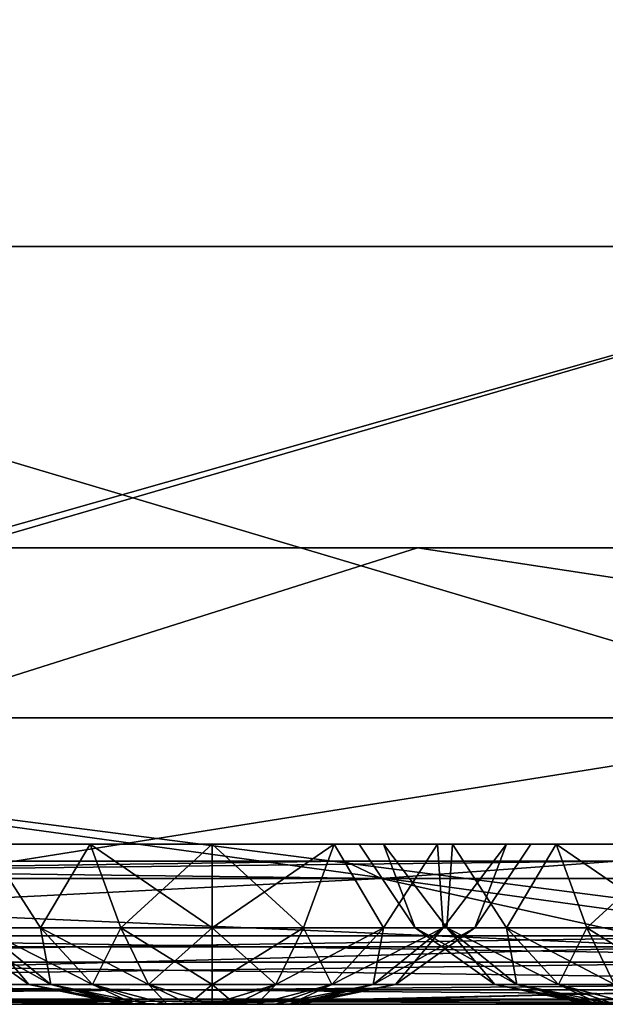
# Model space of a CAD drawing. Header units: millimetres. Extents: x -125 to 125, y -4 to 53.
# Tile 311 of 446: x 58.66 to 62.74, y -2 to 4.87. Entities that reach past the tile are written whole.
import ezdxf

# ---------------------------------------------------------------- set-up
doc = ezdxf.new("R2010")
doc.units = ezdxf.units.MM
doc.header["$LTSCALE"] = 65.185185
for name, color, linetype in [('1', 7, 'CONTINUOUS'), ('14', 7, 'CONTINUOUS'), ('18', 7, 'CONTINUOUS'), ('190', 7, 'CONTINUOUS'), ('191', 7, 'CONTINUOUS'), ('192', 7, 'CONTINUOUS'), ('2', 7, 'CONTINUOUS'), ('20', 7, 'CONTINUOUS'), ('205', 7, 'CONTINUOUS'), ('207', 7, 'CONTINUOUS'), ('209', 7, 'CONTINUOUS'), ('211', 7, 'CONTINUOUS'), ('245', 7, 'CONTINUOUS'), ('247', 7, 'CONTINUOUS'), ('257', 7, 'CONTINUOUS'), ('258', 7, 'CONTINUOUS'), ('4', 7, 'CONTINUOUS'), ('505', 7, 'CONTINUOUS'), ('507', 7, 'CONTINUOUS'), ('509', 7, 'CONTINUOUS'), ('6', 7, 'CONTINUOUS')]:
    doc.layers.add(name, color=color, linetype=linetype)

msp = doc.modelspace()

# ---------------------------------------------------------------- linework, layer by layer
at = {"layer": '1', "color": 7, "linetype": 'CONTINUOUS'}
for points in [[(59.5197, -2, -122.4761), (50.59, -2, -122.4385), (55.3511, -2, -124.334), (59.5197, -2, -122.4761)], [(59.772, -2, 122.4773), (52.1674, -2, 124.334), (50.7503, -2, 122.4392), (59.772, -2, 122.4773)], [(53.5831, -2, 124.334), (52.1674, -2, 124.334), (59.772, -2, 122.4773), (53.5831, -2, 124.334)], [(64.1139, -2, 124.334), (53.5831, -2, 124.334), (59.772, -2, 122.4773), (64.1139, -2, 124.334)], [(65.2916, -2, -124.334), (59.5197, -2, -122.4761), (55.3511, -2, -124.334), (65.2916, -2, -124.334)], [(68.5248, -2, -122.5202), (59.5197, -2, -122.4761), (67.2976, -2, -124.334), (68.5248, -2, -122.5202)], [(67.2976, -2, -124.334), (59.5197, -2, -122.4761), (65.2916, -2, -124.334), (67.2976, -2, -124.334)], [(68.7932, -2, 122.5215), (64.1139, -2, 124.334), (59.772, -2, 122.4773), (68.7932, -2, 122.5215)]]:
    msp.add_3dface(points, dxfattribs=at)
at = {"layer": '14', "color": 7, "linetype": 'CONTINUOUS'}
for points in [[(55.3511, -1.7064, -124.7895), (55.3511, -1.5218, -124.8336), (67.2976, -1.7064, -124.7895), (55.3511, -1.7064, -124.7895)], [(55.3511, -1.5218, -124.8336), (64.8657, -1.5218, -124.8336), (67.2976, -1.7064, -124.7895), (55.3511, -1.5218, -124.8336)], [(67.2976, -1.8612, -124.6798), (55.3511, -1.7064, -124.7895), (67.2976, -1.7064, -124.7895), (67.2976, -1.8612, -124.6798)], [(55.3511, -1.8612, -124.6798), (55.3511, -1.7064, -124.7895), (67.2976, -1.8612, -124.6798), (55.3511, -1.8612, -124.6798)], [(67.2976, -1.964, -124.5203), (55.3511, -1.8612, -124.6798), (67.2976, -1.8612, -124.6798), (67.2976, -1.964, -124.5203)], [(55.3511, -1.964, -124.5203), (55.3511, -1.8612, -124.6798), (67.2976, -1.964, -124.5203), (55.3511, -1.964, -124.5203)], [(67.2976, -2, -124.334), (65.2916, -2, -124.334), (55.3511, -1.964, -124.5203), (67.2976, -2, -124.334)], [(67.2976, -2, -124.334), (55.3511, -1.964, -124.5203), (67.2976, -1.964, -124.5203), (67.2976, -2, -124.334)], [(65.2916, -2, -124.334), (55.3511, -2, -124.334), (55.3511, -1.964, -124.5203), (65.2916, -2, -124.334)]]:
    msp.add_3dface(points, dxfattribs=at)
at = {"layer": '18', "color": 7, "linetype": 'CONTINUOUS'}
for points in [[(64.1139, -1.5218, 124.8336), (53.0719, -1.5218, 124.8336), (52.1674, -1.7064, 124.7895), (64.1139, -1.5218, 124.8336)], [(64.1139, -1.7064, 124.7895), (64.1139, -1.5218, 124.8336), (52.1674, -1.7064, 124.7895), (64.1139, -1.7064, 124.7895)], [(52.1674, -1.8612, 124.6798), (64.1139, -1.7064, 124.7895), (52.1674, -1.7064, 124.7895), (52.1674, -1.8612, 124.6798)], [(64.1139, -1.8612, 124.6798), (64.1139, -1.7064, 124.7895), (52.1674, -1.8612, 124.6798), (64.1139, -1.8612, 124.6798)], [(64.1139, -1.964, 124.5203), (64.1139, -1.8612, 124.6798), (52.1674, -1.964, 124.5203), (64.1139, -1.964, 124.5203)], [(52.1674, -1.964, 124.5203), (64.1139, -1.8612, 124.6798), (52.1674, -1.8612, 124.6798), (52.1674, -1.964, 124.5203)], [(52.1674, -2, 124.334), (64.1139, -1.964, 124.5203), (52.1674, -1.964, 124.5203), (52.1674, -2, 124.334)], [(52.1674, -2, 124.334), (53.5831, -2, 124.334), (64.1139, -1.964, 124.5203), (52.1674, -2, 124.334)], [(53.5831, -2, 124.334), (64.1139, -2, 124.334), (64.1139, -1.964, 124.5203), (53.5831, -2, 124.334)]]:
    msp.add_3dface(points, dxfattribs=at)
at = {"layer": '190', "color": 7, "linetype": 'CONTINUOUS'}
for points in [[(59.3744, -2, -38), (59.3958, -2, -38.1619), (59.3958, -2, -37.8381), (59.3744, -2, -38)], [(59.3958, -2, -37.8381), (59.4583, -2, -38.3128), (59.4583, -2, -37.6872), (59.3958, -2, -37.8381)], [(59.3958, -2, -38.1619), (59.4583, -2, -38.3128), (59.3958, -2, -37.8381), (59.3958, -2, -38.1619)], [(59.4583, -2, -37.6872), (59.5577, -2, -38.4423), (59.5577, -2, -37.5577), (59.4583, -2, -37.6872)], [(59.4583, -2, -38.3128), (59.5577, -2, -38.4423), (59.4583, -2, -37.6872), (59.4583, -2, -38.3128)], [(59.5577, -2, -38.4423), (59.6872, -2, -38.5417), (59.5577, -2, -37.5577), (59.5577, -2, -38.4423)], [(59.5577, -2, -37.5577), (59.6872, -2, -38.5417), (59.6872, -2, -37.4583), (59.5577, -2, -37.5577)], [(59.6872, -2, -38.5417), (59.8381, -2, -38.6042), (59.6872, -2, -37.4583), (59.6872, -2, -38.5417)], [(59.6872, -2, -37.4583), (59.8381, -2, -38.6042), (59.8381, -2, -37.3958), (59.6872, -2, -37.4583)], [(59.8381, -2, -37.3958), (60, -2, -38.6256), (60, -2, -37.3744), (59.8381, -2, -37.3958)], [(59.8381, -2, -38.6042), (60, -2, -38.6256), (59.8381, -2, -37.3958), (59.8381, -2, -38.6042)], [(60.1619, -2, -37.3958), (60, -2, -37.3744), (60.1619, -2, -38.6042), (60.1619, -2, -37.3958)], [(60, -2, -37.3744), (60, -2, -38.6256), (60.1619, -2, -38.6042), (60, -2, -37.3744)], [(60.3128, -2, -38.5417), (60.1619, -2, -37.3958), (60.1619, -2, -38.6042), (60.3128, -2, -38.5417)], [(60.3128, -2, -37.4583), (60.1619, -2, -37.3958), (60.3128, -2, -38.5417), (60.3128, -2, -37.4583)], [(60.4423, -2, -38.4423), (60.3128, -2, -37.4583), (60.3128, -2, -38.5417), (60.4423, -2, -38.4423)], [(60.4423, -2, -37.5577), (60.3128, -2, -37.4583), (60.4423, -2, -38.4423), (60.4423, -2, -37.5577)], [(60.5417, -2, -38.3128), (60.4423, -2, -37.5577), (60.4423, -2, -38.4423), (60.5417, -2, -38.3128)], [(60.5417, -2, -37.6872), (60.4423, -2, -37.5577), (60.5417, -2, -38.3128), (60.5417, -2, -37.6872)], [(60.6042, -2, -37.8381), (60.5417, -2, -37.6872), (60.6042, -2, -38.1619), (60.6042, -2, -37.8381)], [(60.6042, -2, -38.1619), (60.5417, -2, -37.6872), (60.5417, -2, -38.3128), (60.6042, -2, -38.1619)], [(60.6256, -2, -38), (60.6042, -2, -37.8381), (60.6042, -2, -38.1619), (60.6256, -2, -38)]]:
    msp.add_3dface(points, dxfattribs=at)
at = {"layer": '191', "color": 7, "linetype": 'CONTINUOUS'}
for points in [[(60.6369, -1.4666, -39.7498), (60, -1.4666, -39.8621), (60.8507, -0.8814, -40.0538), (60.6369, -1.4666, -39.7498)], [(60, -1.4666, -39.8621), (60, -0.8814, -40.223), (60.8507, -0.8814, -40.0538), (60, -1.4666, -39.8621)], [(60, -1.4666, -36.1379), (60.6369, -1.4666, -36.2502), (60, -0.8814, -35.777), (60, -1.4666, -36.1379)], [(60, -0.8814, -35.777), (60.6369, -1.4666, -36.2502), (60.8507, -0.8814, -35.9462), (60, -0.8814, -35.777)], [(61.1969, -1.4666, -39.4264), (60.6369, -1.4666, -39.7498), (60.8507, -0.8814, -40.0538), (61.1969, -1.4666, -39.4264)], [(60.6369, -1.4666, -36.2502), (61.1969, -1.4666, -36.5736), (60.8507, -0.8814, -35.9462), (60.6369, -1.4666, -36.2502)], [(60.8507, -0.8814, -35.9462), (61.1969, -1.4666, -36.5736), (61.5719, -0.8814, -36.4281), (60.8507, -0.8814, -35.9462)], [(61.5719, -0.8814, -39.5719), (61.1969, -1.4666, -39.4264), (60.8507, -0.8814, -40.0538), (61.5719, -0.8814, -39.5719)], [(61.6126, -1.4666, -38.931), (61.1969, -1.4666, -39.4264), (61.5719, -0.8814, -39.5719), (61.6126, -1.4666, -38.931)], [(61.1969, -1.4666, -36.5736), (61.6126, -1.4666, -37.069), (61.5719, -0.8814, -36.4281), (61.1969, -1.4666, -36.5736)], [(61.5719, -0.8814, -36.4281), (61.6126, -1.4666, -37.069), (62.0538, -0.8814, -37.1493), (61.5719, -0.8814, -36.4281)], [(62.0538, -0.8814, -38.8507), (61.6126, -1.4666, -38.931), (61.5719, -0.8814, -39.5719), (62.0538, -0.8814, -38.8507)], [(61.6126, -1.4666, -37.069), (61.8338, -1.4666, -37.6767), (62.0538, -0.8814, -37.1493), (61.6126, -1.4666, -37.069)], [(61.8338, -1.4666, -38.3233), (61.6126, -1.4666, -38.931), (62.0538, -0.8814, -38.8507), (61.8338, -1.4666, -38.3233)], [(61.8338, -1.4666, -37.6767), (61.8338, -1.4666, -38.3233), (62.223, -0.8814, -38), (61.8338, -1.4666, -37.6767)], [(62.0538, -0.8814, -37.1493), (61.8338, -1.4666, -37.6767), (62.223, -0.8814, -38), (62.0538, -0.8814, -37.1493)], [(62.223, -0.8814, -38), (61.8338, -1.4666, -38.3233), (62.0538, -0.8814, -38.8507), (62.223, -0.8814, -38)], [(60, -1.8612, -36.7017), (60.444, -1.8612, -36.78), (60, -1.4666, -36.1379), (60, -1.8612, -36.7017)], [(60, -1.4666, -36.1379), (60.444, -1.8612, -36.78), (60.6369, -1.4666, -36.2502), (60, -1.4666, -36.1379)], [(60.444, -1.8612, -39.22), (60, -1.8612, -39.2983), (60.6369, -1.4666, -39.7498), (60.444, -1.8612, -39.22)], [(60, -1.8612, -39.2983), (60, -1.4666, -39.8621), (60.6369, -1.4666, -39.7498), (60, -1.8612, -39.2983)], [(60.444, -1.8612, -36.78), (60.8345, -1.8612, -37.0055), (60.6369, -1.4666, -36.2502), (60.444, -1.8612, -36.78)], [(60.8345, -1.8612, -38.9945), (60.444, -1.8612, -39.22), (61.1969, -1.4666, -39.4264), (60.8345, -1.8612, -38.9945)], [(61.1969, -1.4666, -39.4264), (60.444, -1.8612, -39.22), (60.6369, -1.4666, -39.7498), (61.1969, -1.4666, -39.4264)], [(60.6369, -1.4666, -36.2502), (60.8345, -1.8612, -37.0055), (61.1969, -1.4666, -36.5736), (60.6369, -1.4666, -36.2502)], [(60.8345, -1.8612, -37.0055), (61.1243, -1.8612, -37.3509), (61.1969, -1.4666, -36.5736), (60.8345, -1.8612, -37.0055)], [(61.1243, -1.8612, -38.6491), (60.8345, -1.8612, -38.9945), (61.6126, -1.4666, -38.931), (61.1243, -1.8612, -38.6491)], [(61.6126, -1.4666, -38.931), (60.8345, -1.8612, -38.9945), (61.1969, -1.4666, -39.4264), (61.6126, -1.4666, -38.931)], [(61.2785, -1.8612, -38.2254), (61.1243, -1.8612, -38.6491), (61.8338, -1.4666, -38.3233), (61.2785, -1.8612, -38.2254)], [(61.1969, -1.4666, -36.5736), (61.1243, -1.8612, -37.3509), (61.6126, -1.4666, -37.069), (61.1969, -1.4666, -36.5736)], [(61.1243, -1.8612, -37.3509), (61.2785, -1.8612, -37.7746), (61.6126, -1.4666, -37.069), (61.1243, -1.8612, -37.3509)], [(61.8338, -1.4666, -38.3233), (61.1243, -1.8612, -38.6491), (61.6126, -1.4666, -38.931), (61.8338, -1.4666, -38.3233)], [(61.8338, -1.4666, -37.6767), (61.2785, -1.8612, -38.2254), (61.8338, -1.4666, -38.3233), (61.8338, -1.4666, -37.6767)], [(61.6126, -1.4666, -37.069), (61.2785, -1.8612, -37.7746), (61.8338, -1.4666, -37.6767), (61.6126, -1.4666, -37.069)], [(61.2785, -1.8612, -37.7746), (61.2785, -1.8612, -38.2254), (61.8338, -1.4666, -37.6767), (61.2785, -1.8612, -37.7746)], [(60.1619, -2, -38.6042), (60, -2, -38.6256), (60.444, -1.8612, -39.22), (60.1619, -2, -38.6042)], [(60.444, -1.8612, -39.22), (60, -2, -38.6256), (60, -1.8612, -39.2983), (60.444, -1.8612, -39.22)], [(60, -2, -37.3744), (60.1619, -2, -37.3958), (60, -1.8612, -36.7017), (60, -2, -37.3744)], [(60, -1.8612, -36.7017), (60.1619, -2, -37.3958), (60.444, -1.8612, -36.78), (60, -1.8612, -36.7017)], [(60.3128, -2, -38.5417), (60.1619, -2, -38.6042), (60.444, -1.8612, -39.22), (60.3128, -2, -38.5417)], [(60.1619, -2, -37.3958), (60.3128, -2, -37.4583), (60.444, -1.8612, -36.78), (60.1619, -2, -37.3958)], [(60.8345, -1.8612, -38.9945), (60.3128, -2, -38.5417), (60.444, -1.8612, -39.22), (60.8345, -1.8612, -38.9945)], [(60.4423, -2, -38.4423), (60.3128, -2, -38.5417), (60.8345, -1.8612, -38.9945), (60.4423, -2, -38.4423)], [(60.3128, -2, -37.4583), (60.4423, -2, -37.5577), (60.8345, -1.8612, -37.0055), (60.3128, -2, -37.4583)], [(60.444, -1.8612, -36.78), (60.3128, -2, -37.4583), (60.8345, -1.8612, -37.0055), (60.444, -1.8612, -36.78)], [(61.1243, -1.8612, -38.6491), (60.4423, -2, -38.4423), (60.8345, -1.8612, -38.9945), (61.1243, -1.8612, -38.6491)], [(60.4423, -2, -37.5577), (60.5417, -2, -37.6872), (60.8345, -1.8612, -37.0055), (60.4423, -2, -37.5577)], [(60.5417, -2, -38.3128), (60.4423, -2, -38.4423), (61.1243, -1.8612, -38.6491), (60.5417, -2, -38.3128)], [(60.5417, -2, -37.6872), (60.6042, -2, -37.8381), (61.1243, -1.8612, -37.3509), (60.5417, -2, -37.6872)], [(60.8345, -1.8612, -37.0055), (60.5417, -2, -37.6872), (61.1243, -1.8612, -37.3509), (60.8345, -1.8612, -37.0055)], [(60.6042, -2, -38.1619), (60.5417, -2, -38.3128), (61.2785, -1.8612, -38.2254), (60.6042, -2, -38.1619)], [(61.2785, -1.8612, -38.2254), (60.5417, -2, -38.3128), (61.1243, -1.8612, -38.6491), (61.2785, -1.8612, -38.2254)], [(60.6256, -2, -38), (60.6042, -2, -38.1619), (61.2785, -1.8612, -38.2254), (60.6256, -2, -38)], [(61.1243, -1.8612, -37.3509), (60.6042, -2, -37.8381), (61.2785, -1.8612, -37.7746), (61.1243, -1.8612, -37.3509)], [(60.6042, -2, -37.8381), (60.6256, -2, -38), (61.2785, -1.8612, -37.7746), (60.6042, -2, -37.8381)], [(61.2785, -1.8612, -37.7746), (60.6256, -2, -38), (61.2785, -1.8612, -38.2254), (61.2785, -1.8612, -37.7746)]]:
    msp.add_3dface(points, dxfattribs=at)
at = {"layer": '192', "color": 7, "linetype": 'CONTINUOUS'}
for points in [[(58.3874, -1.4666, -37.069), (58.8031, -1.4666, -36.5736), (58.4281, -0.8814, -36.4281), (58.3874, -1.4666, -37.069)], [(58.8031, -1.4666, -39.4264), (58.3874, -1.4666, -38.931), (58.4281, -0.8814, -39.5719), (58.8031, -1.4666, -39.4264)], [(58.4281, -0.8814, -36.4281), (58.8031, -1.4666, -36.5736), (59.1493, -0.8814, -35.9462), (58.4281, -0.8814, -36.4281)], [(59.1493, -0.8814, -40.0538), (58.8031, -1.4666, -39.4264), (58.4281, -0.8814, -39.5719), (59.1493, -0.8814, -40.0538)], [(58.8031, -1.4666, -36.5736), (59.3631, -1.4666, -36.2502), (59.1493, -0.8814, -35.9462), (58.8031, -1.4666, -36.5736)], [(59.3631, -1.4666, -39.7498), (58.8031, -1.4666, -39.4264), (59.1493, -0.8814, -40.0538), (59.3631, -1.4666, -39.7498)], [(60, -0.8814, -40.223), (59.3631, -1.4666, -39.7498), (59.1493, -0.8814, -40.0538), (60, -0.8814, -40.223)], [(60, -1.4666, -36.1379), (60, -0.8814, -35.777), (59.1493, -0.8814, -35.9462), (60, -1.4666, -36.1379)], [(59.3631, -1.4666, -36.2502), (60, -1.4666, -36.1379), (59.1493, -0.8814, -35.9462), (59.3631, -1.4666, -36.2502)], [(60, -0.8814, -40.223), (60, -1.4666, -39.8621), (59.3631, -1.4666, -39.7498), (60, -0.8814, -40.223)], [(58.1662, -1.4666, -37.6767), (58.8757, -1.8612, -37.3509), (58.3874, -1.4666, -37.069), (58.1662, -1.4666, -37.6767)], [(58.1662, -1.4666, -38.3233), (58.7215, -1.8612, -37.7746), (58.1662, -1.4666, -37.6767), (58.1662, -1.4666, -38.3233)], [(58.7215, -1.8612, -37.7746), (58.8757, -1.8612, -37.3509), (58.1662, -1.4666, -37.6767), (58.7215, -1.8612, -37.7746)], [(58.3874, -1.4666, -38.931), (58.7215, -1.8612, -38.2254), (58.1662, -1.4666, -38.3233), (58.3874, -1.4666, -38.931)], [(58.7215, -1.8612, -38.2254), (58.7215, -1.8612, -37.7746), (58.1662, -1.4666, -38.3233), (58.7215, -1.8612, -38.2254)], [(58.8757, -1.8612, -37.3509), (59.1655, -1.8612, -37.0055), (58.3874, -1.4666, -37.069), (58.8757, -1.8612, -37.3509)], [(58.8031, -1.4666, -39.4264), (58.8757, -1.8612, -38.6491), (58.3874, -1.4666, -38.931), (58.8031, -1.4666, -39.4264)], [(58.8757, -1.8612, -38.6491), (58.7215, -1.8612, -38.2254), (58.3874, -1.4666, -38.931), (58.8757, -1.8612, -38.6491)], [(58.3874, -1.4666, -37.069), (59.1655, -1.8612, -37.0055), (58.8031, -1.4666, -36.5736), (58.3874, -1.4666, -37.069)], [(59.1655, -1.8612, -37.0055), (59.556, -1.8612, -36.78), (58.8031, -1.4666, -36.5736), (59.1655, -1.8612, -37.0055)], [(59.3631, -1.4666, -39.7498), (59.1655, -1.8612, -38.9945), (58.8031, -1.4666, -39.4264), (59.3631, -1.4666, -39.7498)], [(59.1655, -1.8612, -38.9945), (58.8757, -1.8612, -38.6491), (58.8031, -1.4666, -39.4264), (59.1655, -1.8612, -38.9945)], [(58.8031, -1.4666, -36.5736), (59.556, -1.8612, -36.78), (59.3631, -1.4666, -36.2502), (58.8031, -1.4666, -36.5736)], [(59.556, -1.8612, -39.22), (59.1655, -1.8612, -38.9945), (59.3631, -1.4666, -39.7498), (59.556, -1.8612, -39.22)], [(60, -1.4666, -39.8621), (59.556, -1.8612, -39.22), (59.3631, -1.4666, -39.7498), (60, -1.4666, -39.8621)], [(60, -1.8612, -36.7017), (60, -1.4666, -36.1379), (59.3631, -1.4666, -36.2502), (60, -1.8612, -36.7017)], [(59.556, -1.8612, -36.78), (60, -1.8612, -36.7017), (59.3631, -1.4666, -36.2502), (59.556, -1.8612, -36.78)], [(60, -1.4666, -39.8621), (60, -1.8612, -39.2983), (59.556, -1.8612, -39.22), (60, -1.4666, -39.8621)], [(59.3958, -2, -37.8381), (59.4583, -2, -37.6872), (58.7215, -1.8612, -37.7746), (59.3958, -2, -37.8381)], [(58.7215, -1.8612, -37.7746), (59.4583, -2, -37.6872), (58.8757, -1.8612, -37.3509), (58.7215, -1.8612, -37.7746)], [(58.7215, -1.8612, -38.2254), (59.3744, -2, -38), (58.7215, -1.8612, -37.7746), (58.7215, -1.8612, -38.2254)], [(59.3744, -2, -38), (59.3958, -2, -37.8381), (58.7215, -1.8612, -37.7746), (59.3744, -2, -38)], [(58.8757, -1.8612, -38.6491), (59.3958, -2, -38.1619), (58.7215, -1.8612, -38.2254), (58.8757, -1.8612, -38.6491)], [(59.3958, -2, -38.1619), (59.3744, -2, -38), (58.7215, -1.8612, -38.2254), (59.3958, -2, -38.1619)], [(59.4583, -2, -37.6872), (59.5577, -2, -37.5577), (58.8757, -1.8612, -37.3509), (59.4583, -2, -37.6872)], [(58.8757, -1.8612, -37.3509), (59.5577, -2, -37.5577), (59.1655, -1.8612, -37.0055), (58.8757, -1.8612, -37.3509)], [(59.4583, -2, -38.3128), (59.3958, -2, -38.1619), (58.8757, -1.8612, -38.6491), (59.4583, -2, -38.3128)], [(59.1655, -1.8612, -38.9945), (59.4583, -2, -38.3128), (58.8757, -1.8612, -38.6491), (59.1655, -1.8612, -38.9945)], [(59.5577, -2, -37.5577), (59.6872, -2, -37.4583), (59.1655, -1.8612, -37.0055), (59.5577, -2, -37.5577)], [(59.1655, -1.8612, -37.0055), (59.6872, -2, -37.4583), (59.556, -1.8612, -36.78), (59.1655, -1.8612, -37.0055)], [(59.6872, -2, -38.5417), (59.5577, -2, -38.4423), (59.1655, -1.8612, -38.9945), (59.6872, -2, -38.5417)], [(59.556, -1.8612, -39.22), (59.6872, -2, -38.5417), (59.1655, -1.8612, -38.9945), (59.556, -1.8612, -39.22)], [(59.5577, -2, -38.4423), (59.4583, -2, -38.3128), (59.1655, -1.8612, -38.9945), (59.5577, -2, -38.4423)], [(59.6872, -2, -37.4583), (59.8381, -2, -37.3958), (59.556, -1.8612, -36.78), (59.6872, -2, -37.4583)], [(59.8381, -2, -37.3958), (60, -2, -37.3744), (59.556, -1.8612, -36.78), (59.8381, -2, -37.3958)], [(60, -2, -37.3744), (60, -1.8612, -36.7017), (59.556, -1.8612, -36.78), (60, -2, -37.3744)], [(59.8381, -2, -38.6042), (59.6872, -2, -38.5417), (59.556, -1.8612, -39.22), (59.8381, -2, -38.6042)], [(60, -1.8612, -39.2983), (59.8381, -2, -38.6042), (59.556, -1.8612, -39.22), (60, -1.8612, -39.2983)], [(60, -2, -38.6256), (59.8381, -2, -38.6042), (60, -1.8612, -39.2983), (60, -2, -38.6256)]]:
    msp.add_3dface(points, dxfattribs=at)
at = {"layer": '2', "color": 7, "linetype": 'CONTINUOUS'}
for points in [[(53.1004, 0, -124.9), (53.5286, 0, -114.0181), (64.9005, 0, -124.9), (53.1004, 0, -124.9)], [(53.1004, 0, 124.9), (64.9005, 0, 124.9), (53.5286, 0, 112.9654), (53.1004, 0, 124.9)], [(53.5286, 0, 41.2864), (65.4238, 0, 53.2329), (65.4238, 0, 41.2864), (53.5286, 0, 41.2864)], [(53.5286, 0, -114.0181), (65.4238, 0, -114.0181), (64.9005, 0, -124.9), (53.5286, 0, -114.0181)], [(53.5286, 0, -78.1786), (65.4238, 0, -66.2321), (65.4238, 0, -78.1786), (53.5286, 0, -78.1786)], [(53.5286, 0, 53.2329), (65.4238, 0, 53.2329), (53.5286, 0, 41.2864), (53.5286, 0, 53.2329)], [(53.5286, 0, 65.1794), (65.4238, 0, 65.1794), (53.5286, 0, 53.2329), (53.5286, 0, 65.1794)], [(53.5286, 0, 53.2329), (65.4238, 0, 65.1794), (65.4238, 0, 53.2329), (53.5286, 0, 53.2329)], [(53.5286, 0, 112.9654), (64.9005, 0, 124.9), (65.4238, 0, 112.9654), (53.5286, 0, 112.9654)], [(53.5286, 0, 41.2864), (65.4238, 0, 41.2864), (53.5286, 0, 29.3399), (53.5286, 0, 41.2864)], [(53.5286, 0, 29.3399), (65.4238, 0, 41.2864), (65.4238, 0, 29.3399), (53.5286, 0, 29.3399)], [(53.5286, 0, -66.2321), (65.4238, 0, -66.2321), (53.5286, 0, -78.1786), (53.5286, 0, -66.2321)], [(53.5286, 0, 89.0724), (65.4238, 0, 101.0189), (65.4238, 0, 89.0724), (53.5286, 0, 89.0724)], [(53.5286, 0, 101.0189), (65.4238, 0, 101.0189), (53.5286, 0, 89.0724), (53.5286, 0, 101.0189)], [(53.5286, 0, 77.1259), (65.4238, 0, 89.0724), (65.4238, 0, 77.1259), (53.5286, 0, 77.1259)], [(53.5286, 0, 89.0724), (65.4238, 0, 89.0724), (53.5286, 0, 77.1259), (53.5286, 0, 89.0724)], [(53.5286, 0, 101.0189), (65.4238, 0, 112.9654), (65.4238, 0, 101.0189), (53.5286, 0, 101.0189)], [(53.5286, 0, 112.9654), (65.4238, 0, 112.9654), (53.5286, 0, 101.0189), (53.5286, 0, 112.9654)], [(53.5286, 0, 77.1259), (65.4238, 0, 77.1259), (53.5286, 0, 65.1794), (53.5286, 0, 77.1259)], [(53.5286, 0, 65.1794), (65.4238, 0, 77.1259), (65.4238, 0, 65.1794), (53.5286, 0, 65.1794)], [(53.5286, 0, -30.3926), (65.4238, 0, -18.4461), (65.4238, 0, -30.3926), (53.5286, 0, -30.3926)], [(53.5286, 0, -18.4461), (65.4238, 0, -18.4461), (53.5286, 0, -30.3926), (53.5286, 0, -18.4461)], [(53.5286, 0, -18.4461), (65.4238, 0, -6.4996), (65.4238, 0, -18.4461), (53.5286, 0, -18.4461)], [(53.5286, 0, -102.0716), (65.4238, 0, -90.1251), (65.4238, 0, -102.0716), (53.5286, 0, -102.0716)], [(53.5286, 0, -90.1251), (65.4238, 0, -90.1251), (53.5286, 0, -102.0716), (53.5286, 0, -90.1251)], [(53.5286, 0, -78.1786), (65.4238, 0, -78.1786), (53.5286, 0, -90.1251), (53.5286, 0, -78.1786)], [(53.5286, 0, -42.3391), (65.4238, 0, -42.3391), (53.5286, 0, -54.2856), (53.5286, 0, -42.3391)], [(53.5286, 0, -54.2856), (65.4238, 0, -42.3391), (65.4238, 0, -54.2856), (53.5286, 0, -54.2856)], [(53.5286, 0, -66.2321), (65.4238, 0, -54.2856), (65.4238, 0, -66.2321), (53.5286, 0, -66.2321)], [(53.5286, 0, -42.3391), (65.4238, 0, -30.3926), (65.4238, 0, -42.3391), (53.5286, 0, -42.3391)], [(53.5286, 0, -30.3926), (65.4238, 0, -30.3926), (53.5286, 0, -42.3391), (53.5286, 0, -30.3926)], [(53.5286, 0, -90.1251), (65.4238, 0, -78.1786), (65.4238, 0, -90.1251), (53.5286, 0, -90.1251)], [(53.5286, 0, -54.2856), (65.4238, 0, -54.2856), (53.5286, 0, -66.2321), (53.5286, 0, -54.2856)], [(53.5286, 0, 29.3399), (65.4238, 0, 29.3399), (53.5286, 0, 17.3934), (53.5286, 0, 29.3399)], [(53.5286, 0, -102.0716), (65.4238, 0, -102.0716), (53.5286, 0, -114.0181), (53.5286, 0, -102.0716)], [(53.5286, 0, 17.3934), (65.4238, 0, 29.3399), (65.4238, 0, 17.3934), (53.5286, 0, 17.3934)], [(53.5286, 0, 17.3934), (65.4238, 0, 17.3934), (53.5286, 0, 5.4469), (53.5286, 0, 17.3934)], [(53.5286, 0, 5.4469), (65.4238, 0, 17.3934), (65.4238, 0, 5.4469), (53.5286, 0, 5.4469)], [(53.5286, 0, -6.4996), (65.4238, 0, -6.4996), (53.5286, 0, -18.4461), (53.5286, 0, -6.4996)], [(53.5286, 0, 5.4469), (65.4238, 0, 5.4469), (53.5286, 0, -6.4996), (53.5286, 0, 5.4469)], [(53.5286, 0, -114.0181), (65.4238, 0, -102.0716), (65.4238, 0, -114.0181), (53.5286, 0, -114.0181)], [(53.5286, 0, -6.4996), (65.4238, 0, 5.4469), (65.4238, 0, -6.4996), (53.5286, 0, -6.4996)]]:
    msp.add_3dface(points, dxfattribs=at)
at = {"layer": '20', "color": 7, "linetype": 'CONTINUOUS'}
for points in [[(60.9266, -1, -40.0802), (48.9801, -1, -51.5103), (60.9266, -1, -51.5317), (60.9266, -1, -40.0802)], [(48.9801, -1, -62.957), (48.9801, -1, -74.4037), (60.9266, -1, -62.9832), (48.9801, -1, -62.957)], [(60.9266, -1, -51.5317), (48.9801, -1, -62.957), (60.9266, -1, -62.9832), (60.9266, -1, -51.5317)], [(48.9801, -1, -74.4037), (48.9801, -1, -85.8505), (60.9266, -1, -74.4347), (48.9801, -1, -74.4037)], [(60.9266, -1, -62.9832), (48.9801, -1, -74.4037), (60.9266, -1, -74.4347), (60.9266, -1, -62.9832)], [(48.9801, -1, -85.8505), (48.9801, -1, -97.2972), (60.9266, -1, -85.8861), (48.9801, -1, -85.8505)], [(60.9266, -1, -74.4347), (48.9801, -1, -85.8505), (60.9266, -1, -85.8861), (60.9266, -1, -74.4347)], [(48.9801, -1, -97.2972), (48.9801, -1, -108.7439), (60.9266, -1, -97.3376), (48.9801, -1, -97.2972)], [(60.9266, -1, -85.8861), (48.9801, -1, -97.2972), (60.9266, -1, -97.3376), (60.9266, -1, -85.8861)], [(48.9801, -1, -108.7439), (48.9801, -1, -120.1898), (60.9266, -1, -108.7891), (48.9801, -1, -108.7439)], [(60.9266, -1, -97.3376), (48.9801, -1, -108.7439), (60.9266, -1, -108.7891), (60.9266, -1, -97.3376)], [(60.9266, -1, -108.7891), (48.9801, -1, -120.1898), (51.4007, -1, -120.1991), (60.9266, -1, -108.7891)], [(48.9801, -1, -51.5103), (48.9801, -1, -62.957), (60.9266, -1, -51.5317), (48.9801, -1, -51.5103)], [(60.9266, -1, 40.0802), (48.9801, -1, 40.0635), (60.9266, -1, 28.6287), (60.9266, -1, 40.0802)], [(48.9801, -1, 28.6168), (48.9801, -1, 17.1701), (60.9266, -1, 17.1772), (48.9801, -1, 28.6168)], [(60.9266, -1, 28.6287), (48.9801, -1, 28.6168), (60.9266, -1, 17.1772), (60.9266, -1, 28.6287)], [(48.9801, -1, 17.1701), (48.9801, -1, 5.7234), (60.9266, -1, 5.7257), (48.9801, -1, 17.1701)], [(60.9266, -1, 17.1772), (48.9801, -1, 17.1701), (60.9266, -1, 5.7257), (60.9266, -1, 17.1772)], [(48.9801, -1, 5.7234), (48.9801, -1, -5.7234), (60.9266, -1, 5.7257), (48.9801, -1, 5.7234)], [(48.9801, -1, -5.7234), (48.9801, -1, -17.1701), (60.9266, -1, -5.7257), (48.9801, -1, -5.7234)], [(60.9266, -1, 5.7257), (48.9801, -1, -5.7234), (60.9266, -1, -5.7257), (60.9266, -1, 5.7257)], [(48.9801, -1, -17.1701), (48.9801, -1, -28.6168), (60.9266, -1, -17.1772), (48.9801, -1, -17.1701)], [(60.9266, -1, -5.7257), (48.9801, -1, -17.1701), (60.9266, -1, -17.1772), (60.9266, -1, -5.7257)], [(48.9801, -1, -28.6168), (48.9801, -1, -40.0635), (60.9266, -1, -28.6287), (48.9801, -1, -28.6168)], [(60.9266, -1, -17.1772), (48.9801, -1, -28.6168), (60.9266, -1, -28.6287), (60.9266, -1, -17.1772)], [(48.9801, -1, -40.0635), (48.9801, -1, -51.5103), (60.9266, -1, -40.0802), (48.9801, -1, -40.0635)], [(60.9266, -1, -28.6287), (48.9801, -1, -40.0635), (60.9266, -1, -40.0802), (60.9266, -1, -28.6287)], [(48.9801, -1, 40.0635), (48.9801, -1, 28.6168), (60.9266, -1, 28.6287), (48.9801, -1, 40.0635)], [(48.9801, -1, 120.1898), (48.9801, -1, 108.7439), (60.9266, -1, 108.7891), (48.9801, -1, 120.1898)], [(51.4007, -1, 120.1991), (48.9801, -1, 120.1898), (60.9266, -1, 108.7891), (51.4007, -1, 120.1991)], [(48.9801, -1, 108.7439), (48.9801, -1, 97.2972), (60.9266, -1, 97.3376), (48.9801, -1, 108.7439)], [(60.9266, -1, 108.7891), (48.9801, -1, 108.7439), (60.9266, -1, 97.3376), (60.9266, -1, 108.7891)], [(48.9801, -1, 97.2972), (48.9801, -1, 85.8505), (60.9266, -1, 85.8861), (48.9801, -1, 97.2972)], [(60.9266, -1, 97.3376), (48.9801, -1, 97.2972), (60.9266, -1, 85.8861), (60.9266, -1, 97.3376)], [(48.9801, -1, 85.8505), (48.9801, -1, 74.4037), (60.9266, -1, 74.4347), (48.9801, -1, 85.8505)], [(60.9266, -1, 85.8861), (48.9801, -1, 85.8505), (60.9266, -1, 74.4347), (60.9266, -1, 85.8861)], [(48.9801, -1, 74.4037), (48.9801, -1, 62.957), (60.9266, -1, 62.9832), (48.9801, -1, 74.4037)], [(60.9266, -1, 74.4347), (48.9801, -1, 74.4037), (60.9266, -1, 62.9832), (60.9266, -1, 74.4347)], [(48.9801, -1, 62.957), (48.9801, -1, 51.5103), (60.9266, -1, 51.5317), (48.9801, -1, 62.957)], [(60.9266, -1, 62.9832), (48.9801, -1, 62.957), (60.9266, -1, 51.5317), (60.9266, -1, 62.9832)], [(48.9801, -1, 51.5103), (48.9801, -1, 40.0635), (60.9266, -1, 40.0802), (48.9801, -1, 51.5103)], [(60.9266, -1, 51.5317), (48.9801, -1, 51.5103), (60.9266, -1, 40.0802), (60.9266, -1, 51.5317)], [(60.9266, -1, 120.2399), (51.4007, -1, 120.1991), (60.9266, -1, 108.7891), (60.9266, -1, 120.2399)], [(60.9266, -1, -120.2399), (60.9266, -1, -108.7891), (51.4007, -1, -120.1991), (60.9266, -1, -120.2399)], [(62.823, -1, 120.2489), (60.9266, -1, 120.2399), (72.8731, -1, 108.8442), (62.823, -1, 120.2489)], [(60.9266, -1, 108.7891), (60.9266, -1, 97.3376), (72.8731, -1, 97.3869), (60.9266, -1, 108.7891)], [(72.8731, -1, 108.8442), (60.9266, -1, 108.7891), (72.8731, -1, 97.3869), (72.8731, -1, 108.8442)], [(60.9266, -1, 97.3376), (60.9266, -1, 85.8861), (72.8731, -1, 85.9296), (60.9266, -1, 97.3376)], [(72.8731, -1, 97.3869), (60.9266, -1, 97.3376), (72.8731, -1, 85.9296), (72.8731, -1, 97.3869)], [(60.9266, -1, 85.8861), (60.9266, -1, 74.4347), (72.8731, -1, 74.4723), (60.9266, -1, 85.8861)], [(72.8731, -1, 85.9296), (60.9266, -1, 85.8861), (72.8731, -1, 74.4723), (72.8731, -1, 85.9296)], [(60.9266, -1, 74.4347), (60.9266, -1, 62.9832), (72.8731, -1, 63.015), (60.9266, -1, 74.4347)], [(72.8731, -1, 74.4723), (60.9266, -1, 74.4347), (72.8731, -1, 63.015), (72.8731, -1, 74.4723)], [(60.9266, -1, 62.9832), (60.9266, -1, 51.5317), (72.8731, -1, 51.5578), (60.9266, -1, 62.9832)], [(72.8731, -1, 63.015), (60.9266, -1, 62.9832), (72.8731, -1, 51.5578), (72.8731, -1, 63.015)], [(60.9266, -1, 51.5317), (60.9266, -1, 40.0802), (72.8731, -1, 40.1005), (60.9266, -1, 51.5317)], [(72.8731, -1, 51.5578), (60.9266, -1, 51.5317), (72.8731, -1, 40.1005), (72.8731, -1, 51.5578)], [(60.9266, -1, 40.0802), (60.9266, -1, 28.6287), (72.8731, -1, 28.6432), (60.9266, -1, 40.0802)], [(60.9266, -1, 120.2399), (60.9266, -1, 108.7891), (72.8731, -1, 108.8442), (60.9266, -1, 120.2399)], [(72.8731, -1, 40.1005), (60.9266, -1, 40.0802), (72.8731, -1, 28.6432), (72.8731, -1, 40.1005)], [(60.9266, -1, -62.9832), (60.9266, -1, -74.4347), (72.8731, -1, -63.015), (60.9266, -1, -62.9832)], [(72.8731, -1, -51.5578), (60.9266, -1, -62.9832), (72.8731, -1, -63.015), (72.8731, -1, -51.5578)], [(60.9266, -1, -74.4347), (60.9266, -1, -85.8861), (72.8731, -1, -74.4723), (60.9266, -1, -74.4347)], [(72.8731, -1, -63.015), (60.9266, -1, -74.4347), (72.8731, -1, -74.4723), (72.8731, -1, -63.015)], [(60.9266, -1, -85.8861), (60.9266, -1, -97.3376), (72.8731, -1, -85.9296), (60.9266, -1, -85.8861)], [(72.8731, -1, -74.4723), (60.9266, -1, -85.8861), (72.8731, -1, -85.9296), (72.8731, -1, -74.4723)], [(60.9266, -1, -97.3376), (60.9266, -1, -108.7891), (72.8731, -1, -97.3869), (60.9266, -1, -97.3376)], [(72.8731, -1, -85.9296), (60.9266, -1, -97.3376), (72.8731, -1, -97.3869), (72.8731, -1, -85.9296)], [(60.9266, -1, -108.7891), (60.9266, -1, -120.2399), (72.8731, -1, -108.8442), (60.9266, -1, -108.7891)], [(72.8731, -1, -97.3869), (60.9266, -1, -108.7891), (72.8731, -1, -108.8442), (72.8731, -1, -97.3869)], [(72.8731, -1, -108.8442), (60.9266, -1, -120.2399), (62.823, -1, -120.2489), (72.8731, -1, -108.8442)], [(72.8731, -1, -40.1005), (60.9266, -1, -51.5317), (72.8731, -1, -51.5578), (72.8731, -1, -40.1005)], [(60.9266, -1, 28.6287), (60.9266, -1, 17.1772), (72.8731, -1, 17.1859), (60.9266, -1, 28.6287)], [(72.8731, -1, 28.6432), (60.9266, -1, 28.6287), (72.8731, -1, 17.1859), (72.8731, -1, 28.6432)], [(60.9266, -1, 17.1772), (60.9266, -1, 5.7257), (72.8731, -1, 5.7286), (60.9266, -1, 17.1772)], [(72.8731, -1, 17.1859), (60.9266, -1, 17.1772), (72.8731, -1, 5.7286), (72.8731, -1, 17.1859)], [(60.9266, -1, 5.7257), (60.9266, -1, -5.7257), (72.8731, -1, 5.7286), (60.9266, -1, 5.7257)], [(60.9266, -1, -5.7257), (60.9266, -1, -17.1772), (72.8731, -1, -5.7286), (60.9266, -1, -5.7257)], [(72.8731, -1, 5.7286), (60.9266, -1, -5.7257), (72.8731, -1, -5.7286), (72.8731, -1, 5.7286)], [(60.9266, -1, -17.1772), (60.9266, -1, -28.6287), (72.8731, -1, -17.1859), (60.9266, -1, -17.1772)], [(72.8731, -1, -5.7286), (60.9266, -1, -17.1772), (72.8731, -1, -17.1859), (72.8731, -1, -5.7286)], [(60.9266, -1, -28.6287), (60.9266, -1, -40.0802), (72.8731, -1, -28.6432), (60.9266, -1, -28.6287)], [(72.8731, -1, -17.1859), (60.9266, -1, -28.6287), (72.8731, -1, -28.6432), (72.8731, -1, -17.1859)], [(60.9266, -1, -40.0802), (60.9266, -1, -51.5317), (72.8731, -1, -40.1005), (60.9266, -1, -40.0802)], [(72.8731, -1, -28.6432), (60.9266, -1, -40.0802), (72.8731, -1, -40.1005), (72.8731, -1, -28.6432)], [(60.9266, -1, -51.5317), (60.9266, -1, -62.9832), (72.8731, -1, -51.5578), (60.9266, -1, -51.5317)]]:
    msp.add_3dface(points, dxfattribs=at)
at = {"layer": '205', "color": 7, "linetype": 'CONTINUOUS'}
for points in [[(51.4007, -1, 120.1991), (60.9266, -1, 120.2399), (52.2724, -1.1213, 120.3239), (51.4007, -1, 120.1991)], [(60.9266, -1, 120.2399), (62.823, -1, 120.2489), (52.2724, -1.1213, 120.3239), (60.9266, -1, 120.2399)], [(52.2724, -1.1213, 120.3239), (62.823, -1, 120.2489), (63.5691, -1.1213, 120.3738), (52.2724, -1.1213, 120.3239)]]:
    msp.add_3dface(points, dxfattribs=at)
at = {"layer": '207', "color": 7, "linetype": 'CONTINUOUS'}
for points in [[(61.1789, -1.1213, -120.3624), (51.4007, -1, -120.1991), (49.5959, -1.1213, -120.3134), (61.1789, -1.1213, -120.3624)], [(60.9266, -1, -120.2399), (51.4007, -1, -120.1991), (61.1789, -1.1213, -120.3624), (60.9266, -1, -120.2399)], [(62.823, -1, -120.2489), (60.9266, -1, -120.2399), (61.1789, -1.1213, -120.3624), (62.823, -1, -120.2489)], [(72.9751, -1.1213, -120.4228), (62.823, -1, -120.2489), (61.1789, -1.1213, -120.3624), (72.9751, -1.1213, -120.4228)]]:
    msp.add_3dface(points, dxfattribs=at)
at = {"layer": '209', "color": 7, "linetype": 'CONTINUOUS'}
for points in [[(61.1789, -1.1213, -120.3624), (49.5959, -1.1213, -120.3134), (51.816, -1.5981, -120.9434), (61.1789, -1.1213, -120.3624)], [(61.1789, -1.1213, -120.3624), (51.816, -1.5981, -120.9434), (63.3306, -1.5981, -120.994), (61.1789, -1.1213, -120.3624)], [(72.9751, -1.1213, -120.4228), (61.1789, -1.1213, -120.3624), (63.3306, -1.5981, -120.994), (72.9751, -1.1213, -120.4228)], [(51.816, -1.5981, -120.9434), (52.233, -1.898, -121.6693), (63.3306, -1.5981, -120.994), (51.816, -1.5981, -120.9434)], [(52.233, -1.898, -121.6693), (63.8402, -1.898, -121.7207), (63.3306, -1.5981, -120.994), (52.233, -1.898, -121.6693)], [(50.59, -2, -122.4385), (59.5197, -2, -122.4761), (52.233, -1.898, -121.6693), (50.59, -2, -122.4385)], [(52.233, -1.898, -121.6693), (59.5197, -2, -122.4761), (63.8402, -1.898, -121.7207), (52.233, -1.898, -121.6693)], [(59.5197, -2, -122.4761), (68.5248, -2, -122.5202), (63.8402, -1.898, -121.7207), (59.5197, -2, -122.4761)]]:
    msp.add_3dface(points, dxfattribs=at)
at = {"layer": '211', "color": 7, "linetype": 'CONTINUOUS'}
for points in [[(52.2724, -1.1213, 120.3239), (63.3306, -1.5981, 120.994), (51.816, -1.5981, 120.9434), (52.2724, -1.1213, 120.3239)], [(52.2724, -1.1213, 120.3239), (63.5691, -1.1213, 120.3738), (63.3306, -1.5981, 120.994), (52.2724, -1.1213, 120.3239)], [(63.3306, -1.5981, 120.994), (52.233, -1.898, 121.6693), (51.816, -1.5981, 120.9434), (63.3306, -1.5981, 120.994)], [(63.8402, -1.898, 121.7207), (52.233, -1.898, 121.6693), (63.3306, -1.5981, 120.994), (63.8402, -1.898, 121.7207)], [(59.772, -2, 122.4773), (50.7503, -2, 122.4392), (52.233, -1.898, 121.6693), (59.772, -2, 122.4773)], [(63.8402, -1.898, 121.7207), (59.772, -2, 122.4773), (52.233, -1.898, 121.6693), (63.8402, -1.898, 121.7207)], [(68.7932, -2, 122.5215), (59.772, -2, 122.4773), (63.8402, -1.898, 121.7207), (68.7932, -2, 122.5215)]]:
    msp.add_3dface(points, dxfattribs=at)
at = {"layer": '245', "color": 7, "linetype": 'CONTINUOUS'}
for points in [[(62.6244, -2, 72.75), (62.6458, -2, 72.5881), (62.6458, -2, 72.9119), (62.6244, -2, 72.75)], [(62.6458, -2, 72.5881), (62.7083, -2, 72.4372), (62.6458, -2, 72.9119), (62.6458, -2, 72.5881)], [(62.6458, -2, 72.9119), (62.7083, -2, 72.4372), (62.7083, -2, 73.0628), (62.6458, -2, 72.9119)], [(62.7083, -2, 72.4372), (62.8077, -2, 72.3077), (62.7083, -2, 73.0628), (62.7083, -2, 72.4372)], [(62.7083, -2, 73.0628), (62.8077, -2, 72.3077), (62.8077, -2, 73.1923), (62.7083, -2, 73.0628)]]:
    msp.add_3dface(points, dxfattribs=at)
at = {"layer": '247', "color": 7, "linetype": 'CONTINUOUS'}
for points in [[(61.1962, -0.8814, 71.8993), (61.4162, -1.4666, 72.4267), (61.027, -0.8814, 72.75), (61.1962, -0.8814, 71.8993)], [(61.4162, -1.4666, 72.4267), (61.4162, -1.4666, 73.0733), (61.027, -0.8814, 72.75), (61.4162, -1.4666, 72.4267)], [(61.027, -0.8814, 72.75), (61.4162, -1.4666, 73.0733), (61.1962, -0.8814, 73.6007), (61.027, -0.8814, 72.75)], [(61.6781, -0.8814, 71.1781), (61.6374, -1.4666, 71.819), (61.1962, -0.8814, 71.8993), (61.6781, -0.8814, 71.1781)], [(61.6374, -1.4666, 71.819), (61.4162, -1.4666, 72.4267), (61.1962, -0.8814, 71.8993), (61.6374, -1.4666, 71.819)], [(61.4162, -1.4666, 73.0733), (61.6374, -1.4666, 73.681), (61.1962, -0.8814, 73.6007), (61.4162, -1.4666, 73.0733)], [(61.1962, -0.8814, 73.6007), (61.6374, -1.4666, 73.681), (61.6781, -0.8814, 74.3219), (61.1962, -0.8814, 73.6007)], [(62.0531, -1.4666, 71.3236), (61.6374, -1.4666, 71.819), (61.6781, -0.8814, 71.1781), (62.0531, -1.4666, 71.3236)], [(61.6374, -1.4666, 73.681), (62.0531, -1.4666, 74.1764), (61.6781, -0.8814, 74.3219), (61.6374, -1.4666, 73.681)], [(62.3993, -0.8814, 70.6962), (62.0531, -1.4666, 71.3236), (61.6781, -0.8814, 71.1781), (62.3993, -0.8814, 70.6962)], [(61.6781, -0.8814, 74.3219), (62.0531, -1.4666, 74.1764), (62.3993, -0.8814, 74.8038), (61.6781, -0.8814, 74.3219)], [(62.6131, -1.4666, 71.0002), (62.0531, -1.4666, 71.3236), (62.3993, -0.8814, 70.6962), (62.6131, -1.4666, 71.0002)], [(62.0531, -1.4666, 74.1764), (62.6131, -1.4666, 74.4998), (62.3993, -0.8814, 74.8038), (62.0531, -1.4666, 74.1764)], [(63.25, -1.4666, 74.6121), (63.25, -0.8814, 74.973), (62.3993, -0.8814, 74.8038), (63.25, -1.4666, 74.6121)], [(62.6131, -1.4666, 74.4998), (63.25, -1.4666, 74.6121), (62.3993, -0.8814, 74.8038), (62.6131, -1.4666, 74.4998)], [(63.25, -0.8814, 70.527), (62.6131, -1.4666, 71.0002), (62.3993, -0.8814, 70.6962), (63.25, -0.8814, 70.527)], [(63.25, -0.8814, 70.527), (63.25, -1.4666, 70.8879), (62.6131, -1.4666, 71.0002), (63.25, -0.8814, 70.527)], [(61.4162, -1.4666, 73.0733), (62.1257, -1.8612, 73.3991), (61.6374, -1.4666, 73.681), (61.4162, -1.4666, 73.0733)], [(61.4162, -1.4666, 72.4267), (61.9715, -1.8612, 72.9754), (61.4162, -1.4666, 73.0733), (61.4162, -1.4666, 72.4267)], [(61.9715, -1.8612, 72.9754), (62.1257, -1.8612, 73.3991), (61.4162, -1.4666, 73.0733), (61.9715, -1.8612, 72.9754)], [(61.6374, -1.4666, 71.819), (61.9715, -1.8612, 72.5246), (61.4162, -1.4666, 72.4267), (61.6374, -1.4666, 71.819)], [(61.9715, -1.8612, 72.5246), (61.9715, -1.8612, 72.9754), (61.4162, -1.4666, 72.4267), (61.9715, -1.8612, 72.5246)], [(61.6374, -1.4666, 73.681), (62.4155, -1.8612, 73.7445), (62.0531, -1.4666, 74.1764), (61.6374, -1.4666, 73.681)], [(62.1257, -1.8612, 73.3991), (62.4155, -1.8612, 73.7445), (61.6374, -1.4666, 73.681), (62.1257, -1.8612, 73.3991)], [(62.0531, -1.4666, 71.3236), (62.1257, -1.8612, 72.1009), (61.6374, -1.4666, 71.819), (62.0531, -1.4666, 71.3236)], [(62.1257, -1.8612, 72.1009), (61.9715, -1.8612, 72.5246), (61.6374, -1.4666, 71.819), (62.1257, -1.8612, 72.1009)], [(62.0531, -1.4666, 74.1764), (62.806, -1.8612, 73.97), (62.6131, -1.4666, 74.4998), (62.0531, -1.4666, 74.1764)], [(62.4155, -1.8612, 73.7445), (62.806, -1.8612, 73.97), (62.0531, -1.4666, 74.1764), (62.4155, -1.8612, 73.7445)], [(62.4155, -1.8612, 71.7555), (62.1257, -1.8612, 72.1009), (62.0531, -1.4666, 71.3236), (62.4155, -1.8612, 71.7555)], [(62.6131, -1.4666, 71.0002), (62.4155, -1.8612, 71.7555), (62.0531, -1.4666, 71.3236), (62.6131, -1.4666, 71.0002)], [(62.806, -1.8612, 71.53), (62.4155, -1.8612, 71.7555), (62.6131, -1.4666, 71.0002), (62.806, -1.8612, 71.53)], [(63.25, -1.4666, 70.8879), (62.806, -1.8612, 71.53), (62.6131, -1.4666, 71.0002), (63.25, -1.4666, 70.8879)], [(62.806, -1.8612, 73.97), (63.25, -1.8612, 74.0483), (62.6131, -1.4666, 74.4998), (62.806, -1.8612, 73.97)], [(63.25, -1.8612, 74.0483), (63.25, -1.4666, 74.6121), (62.6131, -1.4666, 74.4998), (63.25, -1.8612, 74.0483)], [(62.1257, -1.8612, 72.1009), (62.6458, -2, 72.5881), (61.9715, -1.8612, 72.5246), (62.1257, -1.8612, 72.1009)], [(62.6458, -2, 72.5881), (62.6244, -2, 72.75), (61.9715, -1.8612, 72.5246), (62.6458, -2, 72.5881)], [(61.9715, -1.8612, 72.9754), (62.7083, -2, 73.0628), (62.1257, -1.8612, 73.3991), (61.9715, -1.8612, 72.9754)], [(62.6458, -2, 72.9119), (62.7083, -2, 73.0628), (61.9715, -1.8612, 72.9754), (62.6458, -2, 72.9119)], [(61.9715, -1.8612, 72.5246), (62.6244, -2, 72.75), (61.9715, -1.8612, 72.9754), (61.9715, -1.8612, 72.5246)], [(62.6244, -2, 72.75), (62.6458, -2, 72.9119), (61.9715, -1.8612, 72.9754), (62.6244, -2, 72.75)], [(62.4155, -1.8612, 71.7555), (62.7083, -2, 72.4372), (62.1257, -1.8612, 72.1009), (62.4155, -1.8612, 71.7555)], [(62.7083, -2, 72.4372), (62.6458, -2, 72.5881), (62.1257, -1.8612, 72.1009), (62.7083, -2, 72.4372)], [(62.1257, -1.8612, 73.3991), (62.8077, -2, 73.1923), (62.4155, -1.8612, 73.7445), (62.1257, -1.8612, 73.3991)], [(62.7083, -2, 73.0628), (62.8077, -2, 73.1923), (62.1257, -1.8612, 73.3991), (62.7083, -2, 73.0628)], [(62.4155, -1.8612, 73.7445), (62.9372, -2, 73.2917), (62.806, -1.8612, 73.97), (62.4155, -1.8612, 73.7445)], [(62.806, -1.8612, 71.53), (62.9372, -2, 72.2083), (62.4155, -1.8612, 71.7555), (62.806, -1.8612, 71.53)], [(62.8077, -2, 72.3077), (62.7083, -2, 72.4372), (62.4155, -1.8612, 71.7555), (62.8077, -2, 72.3077)], [(62.8077, -2, 73.1923), (62.9372, -2, 73.2917), (62.4155, -1.8612, 73.7445), (62.8077, -2, 73.1923)], [(62.9372, -2, 72.2083), (62.8077, -2, 72.3077), (62.4155, -1.8612, 71.7555), (62.9372, -2, 72.2083)]]:
    msp.add_3dface(points, dxfattribs=at)
at = {"layer": '257', "color": 7, "linetype": 'CONTINUOUS'}
for points in [[(61.4323, 1.1868, 122.9254), (50.2629, 1.1868, 122.8778), (57.6874, 0, 123.1176), (61.4323, 1.1868, 122.9254)], [(69.2247, 0, 123.1735), (61.4323, 1.1868, 122.9254), (57.6874, 0, 123.1176), (69.2247, 0, 123.1735)], [(72.6017, 1.1868, 122.9825), (61.4323, 1.1868, 122.9254), (69.2247, 0, 123.1735), (72.6017, 1.1868, 122.9825)]]:
    msp.add_3dface(points, dxfattribs=at)
at = {"layer": '258', "color": 7, "linetype": 'CONTINUOUS'}
for points in [[(50.2629, 1.1868, -122.8778), (61.4323, 1.1868, -122.9254), (57.6874, 0, -123.1176), (50.2629, 1.1868, -122.8778)], [(57.6874, 0, -123.1176), (61.4323, 1.1868, -122.9254), (69.2247, 0, -123.1735), (57.6874, 0, -123.1176)], [(61.4323, 1.1868, -122.9254), (72.6017, 1.1868, -122.9825), (69.2247, 0, -123.1735), (61.4323, 1.1868, -122.9254)]]:
    msp.add_3dface(points, dxfattribs=at)
at = {"layer": '4', "color": 7, "linetype": 'CONTINUOUS'}
for points in [[(64.1139, -1.5218, 124.8336), (53.1004, 0, 124.9), (53.0719, -1.5218, 124.8336), (64.1139, -1.5218, 124.8336)], [(64.9005, 0, 124.9), (53.1004, 0, 124.9), (64.8657, -1.5218, 124.8336), (64.9005, 0, 124.9)], [(64.8657, -1.5218, 124.8336), (53.1004, 0, 124.9), (64.1139, -1.5218, 124.8336), (64.8657, -1.5218, 124.8336)]]:
    msp.add_3dface(points, dxfattribs=at)
at = {"layer": '505', "linetype": 'CONTINUOUS'}
for points in [[(54.1856, 0, 125), (54.1856, 0, 123.255), (64.6, 0, 125), (54.1856, 0, 125)], [(64.6, 0, 125), (54.1856, 0, 123.255), (66.1321, 0, 125), (64.6, 0, 125)], [(66.1321, 0, 125), (54.1856, 0, 123.255), (66.1321, 0, 123.3099), (66.1321, 0, 125)], [(54.1856, 0, -125), (66.1321, 0, -123.3099), (54.1856, 0, -123.255), (54.1856, 0, -125)], [(65.75, 0, -125), (66.1321, 0, -123.3099), (54.1856, 0, -125), (65.75, 0, -125)]]:
    msp.add_3dface(points, dxfattribs=at)
at = {"layer": '507', "color": 7, "linetype": 'CONTINUOUS'}
for points in [[(53.5144, 15.236, 124.867), (53.5591, 3.2899, 124.9713), (65.4065, 15.236, 124.867), (53.5144, 15.236, 124.867)], [(53.5591, 3.2899, 124.9713), (65.4612, 3.2899, 124.9713), (65.4065, 15.236, 124.867), (53.5591, 3.2899, 124.9713)], [(53.5591, 3.2899, 124.9713), (64.6, 0, 125), (65.4612, 3.2899, 124.9713), (53.5591, 3.2899, 124.9713)], [(54.1856, 0, 125), (64.6, 0, 125), (53.5591, 3.2899, 124.9713), (54.1856, 0, 125)]]:
    msp.add_3dface(points, dxfattribs=at)
at = {"layer": '509', "color": 7, "linetype": 'CONTINUOUS'}
for points in [[(65.4065, 15.236, -124.867), (53.5591, 3.2899, -124.9713), (53.5144, 15.236, -124.867), (65.4065, 15.236, -124.867)], [(65.4612, 3.2899, -124.9713), (53.5591, 3.2899, -124.9713), (65.4065, 15.236, -124.867), (65.4612, 3.2899, -124.9713)], [(65.4612, 3.2899, -124.9713), (53.9, 0, -125), (53.5591, 3.2899, -124.9713), (65.4612, 3.2899, -124.9713)], [(54.1856, 0, -125), (53.9, 0, -125), (65.4612, 3.2899, -124.9713), (54.1856, 0, -125)], [(65.75, 0, -125), (54.1856, 0, -125), (65.4612, 3.2899, -124.9713), (65.75, 0, -125)]]:
    msp.add_3dface(points, dxfattribs=at)
at = {"layer": '6', "color": 7, "linetype": 'CONTINUOUS'}
for points in [[(53.1004, 0, -124.9), (64.9005, 0, -124.9), (55.3511, -1.5218, -124.8336), (53.1004, 0, -124.9)], [(55.3511, -1.5218, -124.8336), (64.9005, 0, -124.9), (64.8657, -1.5218, -124.8336), (55.3511, -1.5218, -124.8336)]]:
    msp.add_3dface(points, dxfattribs=at)

doc.saveas('drawing.dxf')
